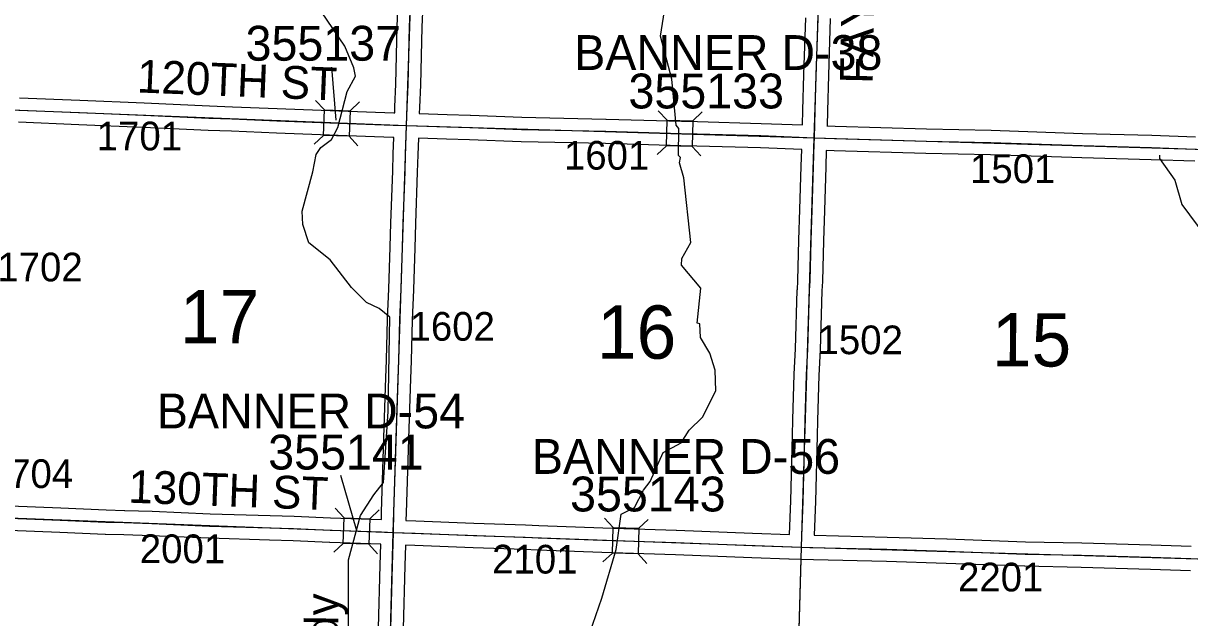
# Model space of a CAD drawing. Extents: x -157.2 to -99.3, y 12.2 to 46.2.
# Drawn here: x -137.377 to -134.532, y 37.706 to 39.155 of the extents above; entities that cross this region are included whole.
import ezdxf

# ---------------------------------------------------------------- set-up
doc = ezdxf.new("R2010")
doc.units = 0
for name, color, linetype in [('tdCoHydroRiver', 7, 'Continuous'), ('tdCoHydroTxtLg', 7, 'Continuous'), ('tdCoSecRdNmbr', 7, 'Continuous'), ('tdCoSecRdTxt', 7, 'Continuous'), ('tdCoSecRteBand', 7, 'Continuous'), ('tdCoSecRteCL', 7, 'Continuous'), ('tdCoSectLine', 7, 'Continuous'), ('tdCoSectLinePart', 7, 'Continuous'), ('tdCoSectNmbr', 7, 'Continuous'), ('tdCoStrucSec', 7, 'Continuous'), ('tdCoStrucSecCoName', 7, 'Continuous'), ('tdCoStrucSecFHWANum', 7, 'Continuous'), ('tdCoSurfAsphalt', 7, 'Continuous'), ('tdCoSurfGravel', 7, 'Continuous')]:
    doc.layers.add(name, color=color, linetype=linetype)

msp = doc.modelspace()

# ---------------------------------------------------------------- linework, layer by layer
at = {"layer": 'tdCoHydroRiver'}
for points in [[(-136.5838, 37.5437), (-136.5836, 37.8466), (-136.5549, 37.9546), (-136.5218, 38.0056), (-136.4987, 38.0349), (-136.4869, 38.2081), (-136.4828, 38.4383), (-136.5089, 38.4596), (-136.54, 38.4748), (-136.5768, 38.5107), (-136.6283, 38.5785), (-136.6807, 38.6196), (-136.6951, 38.6643), (-136.6972, 38.6975), (-136.6705, 38.7929), (-136.6628, 38.8352), (-136.6512, 38.8522), (-136.6253, 38.8719), (-136.6102, 38.9014), (-136.5869, 38.9891), (-136.5668, 39.0263), (-136.5708, 39.0469), (-136.5928, 39.0997), (-136.6652, 39.2061)], [(-136.0097, 37.6266), (-135.9662, 37.7531), (-135.9308, 37.8719), (-135.9186, 37.9583), (-135.8865, 37.9746), (-135.8647, 38.0165), (-135.8482, 38.0381), (-135.816, 38.1081), (-135.7726, 38.132), (-135.7527, 38.1629), (-135.7201, 38.195), (-135.6881, 38.2587), (-135.6896, 38.3092), (-135.7025, 38.3507), (-135.725, 38.3893), (-135.7271, 38.4224), (-135.7334, 38.4242), (-135.7244, 38.5091), (-135.7715, 38.5658), (-135.771, 38.5816), (-135.7492, 38.6204), (-135.7663, 38.7787), (-135.7762, 38.8153), (-135.7742, 38.8278), (-135.7788, 38.8327), (-135.7783, 38.899), (-135.7844, 38.9071), (-135.795, 39.0194), (-135.8232, 39.1244), (-135.8134, 39.1857)], [(-134.6058, 38.8338), (-134.6061, 38.8259), (-134.5683, 38.7726), (-134.5512, 38.7137), (-134.4952, 38.6378), (-134.4568, 38.6035), (-134.4263, 38.5694), (-134.41, 38.5373), (-134.3865, 38.4324), (-134.3518, 38.3824), (-134.249, 38.2877)]]:
    msp.add_lwpolyline(points, dxfattribs=at)
at = {"layer": 'tdCoSecRteBand'}
for points in [[(-136.4711, 38.937), (-136.4711, 38.9371), (-136.4706, 38.9518), (-136.4706, 38.9518), (-136.4706, 38.9518), (-136.4686, 39.0074), (-136.4652, 39.1476), (-136.4652, 39.1479), (-136.4651, 39.1482), (-136.46, 39.2596)], [(-136.4, 39.2572), (-136.4052, 39.1458), (-136.4086, 39.0058), (-136.4086, 39.0056), (-136.4086, 39.0055), (-136.4106, 38.9497), (-136.4111, 38.9351), (-136.3428, 38.9331), (-136.3428, 38.9331), (-136.3428, 38.9331), (-136.2868, 38.9314), (-136.2867, 38.9314), (-136.2866, 38.9314), (-136.1608, 38.9264), (-135.9559, 38.922), (-135.9558, 38.922), (-135.9557, 38.922), (-135.7716, 38.9168), (-135.7326, 38.9161), (-135.7324, 38.9161), (-135.7322, 38.9161), (-135.5773, 38.9114), (-135.5772, 38.9114), (-135.5771, 38.9114), (-135.4767, 38.9075)], [(-135.4767, 38.9075), (-135.4756, 38.9439), (-135.4731, 39.0301), (-135.4731, 39.0302), (-135.4731, 39.0303), (-135.4687, 39.1688)], [(-135.4087, 39.1669), (-135.4132, 39.0284), (-135.4156, 38.9421), (-135.4156, 38.9421), (-135.4156, 38.9421), (-135.4167, 38.9055), (-135.4168, 38.9052), (-135.4165, 38.9052), (-135.3972, 38.9045), (-135.174, 38.8981), (-135.0163, 38.8944), (-135.0161, 38.8944), (-135.016, 38.8944), (-134.7934, 38.887), (-134.6248, 38.8823), (-134.6247, 38.8823), (-134.6246, 38.8823), (-134.5181, 38.8788)], [(-137.3865, 38.974), (-137.2389, 38.9676), (-137.0824, 38.9614), (-137.0823, 38.9614), (-137.0822, 38.9614), (-136.9232, 38.9543), (-136.8671, 38.9521), (-136.867, 38.9521), (-136.867, 38.9521), (-136.7574, 38.9474), (-136.607, 38.9422), (-136.607, 38.9422), (-136.6069, 38.9422), (-136.4736, 38.937), (-136.4712, 38.937), (-136.4711, 38.937)], [(-136.5036, 37.9448), (-136.5031, 37.9631), (-136.5031, 37.9633), (-136.5031, 37.9634), (-136.5014, 38.0146), (-136.497, 38.1692), (-136.497, 38.1693), (-136.497, 38.1694), (-136.4925, 38.2904), (-136.4913, 38.3341), (-136.4913, 38.3342), (-136.4913, 38.3342), (-136.4883, 38.4331), (-136.4883, 38.4333), (-136.4883, 38.4335), (-136.4851, 38.5077), (-136.4824, 38.6091), (-136.4824, 38.6092), (-136.4824, 38.6094), (-136.4802, 38.669), (-136.476, 38.7945), (-136.476, 38.7945), (-136.476, 38.7945), (-136.4745, 38.8369), (-136.4731, 38.877), (-136.4756, 38.8771), (-136.4757, 38.8771), (-136.4758, 38.8771), (-136.6092, 38.8822), (-136.7595, 38.8874), (-136.7597, 38.8874), (-136.7598, 38.8874), (-136.8695, 38.8921), (-136.9257, 38.8943), (-136.9257, 38.8943), (-136.9258, 38.8943), (-137.0848, 38.9015), (-137.2413, 38.9076), (-137.2414, 38.9077), (-137.2414, 38.9077), (-137.389, 38.9141)], [(-135.508, 37.9084), (-135.5052, 37.9905), (-135.5008, 38.1504), (-135.5, 38.1882), (-135.5, 38.1884), (-135.5, 38.1886), (-135.4966, 38.2988), (-135.4966, 38.299), (-135.4966, 38.2993), (-135.4936, 38.3614), (-135.4892, 38.5047), (-135.4892, 38.505), (-135.4891, 38.5054), (-135.4879, 38.5282), (-135.4852, 38.6267), (-135.4852, 38.6268), (-135.4852, 38.6268), (-135.4828, 38.701), (-135.4796, 38.8067), (-135.4785, 38.8473), (-135.4785, 38.8473), (-135.4785, 38.8476), (-135.5793, 38.8514), (-135.7339, 38.8561), (-135.7729, 38.8568), (-135.773, 38.8568), (-135.7732, 38.8568), (-135.9573, 38.862), (-136.1624, 38.8664), (-136.1626, 38.8665), (-136.1629, 38.8665), (-136.2888, 38.8714), (-136.3446, 38.8731), (-136.4132, 38.8752), (-136.4146, 38.8348), (-136.4146, 38.8348), (-136.4146, 38.8348), (-136.416, 38.7924), (-136.4202, 38.6669), (-136.4202, 38.6669), (-136.4202, 38.6668), (-136.4224, 38.6073), (-136.4252, 38.5058), (-136.4252, 38.5056), (-136.4252, 38.5054), (-136.4284, 38.4311), (-136.4313, 38.3324), (-136.4326, 38.2885), (-136.4326, 38.2884), (-136.4326, 38.2883), (-136.437, 38.1673), (-136.4414, 38.0128), (-136.4414, 38.0127), (-136.4414, 38.0127), (-136.4432, 37.9615), (-136.4436, 37.943), (-136.4436, 37.9426), (-136.4433, 37.9426), (-136.4198, 37.9418), (-136.4197, 37.9418), (-136.4197, 37.9418), (-136.2778, 37.9359), (-136.1525, 37.9322), (-136.1521, 37.9322), (-136.1517, 37.9321), (-136.1199, 37.9304), (-135.9637, 37.9245), (-135.7845, 37.9191), (-135.7843, 37.9191), (-135.7842, 37.9191), (-135.5981, 37.9114), (-135.508, 37.9084)], [(-134.52, 38.8189), (-134.6265, 38.8223), (-134.7951, 38.827), (-134.7952, 38.827), (-134.7953, 38.827), (-135.0178, 38.8344), (-135.1755, 38.8381), (-135.1756, 38.8381), (-135.1757, 38.8381), (-135.3991, 38.8445), (-135.3992, 38.8445), (-135.3994, 38.8445), (-135.4185, 38.8452), (-135.4196, 38.8051), (-135.4196, 38.805), (-135.4196, 38.805), (-135.4228, 38.6992), (-135.4228, 38.6991), (-135.4228, 38.6991), (-135.4253, 38.6249), (-135.428, 38.5261), (-135.428, 38.5257), (-135.428, 38.5254), (-135.4292, 38.5025), (-135.4336, 38.3593), (-135.4336, 38.3591), (-135.4337, 38.3588), (-135.4366, 38.2967), (-135.44, 38.1869), (-135.4408, 38.1491), (-135.4408, 38.1489), (-135.4408, 38.1488), (-135.4452, 37.9888), (-135.4452, 37.9887), (-135.4452, 37.9886), (-135.4481, 37.9065), (-135.2698, 37.9023), (-135.2697, 37.9023), (-135.2696, 37.9023), (-135.1241, 37.8979), (-135.124, 37.8979), (-135.1239, 37.8979), (-134.9328, 37.8907), (-134.7955, 37.8883), (-134.7953, 37.8883), (-134.7951, 37.8883), (-134.6259, 37.8831), (-134.6259, 37.8831), (-134.6259, 37.8831), (-134.5284, 37.8799)], [(-137.409, 37.9785), (-137.2855, 37.9731), (-137.175, 37.9687), (-137.1298, 37.9674), (-137.1297, 37.9674), (-137.1295, 37.9674), (-137.0625, 37.965), (-137.0624, 37.965), (-137.0623, 37.965), (-136.9214, 37.959), (-136.7747, 37.9549), (-136.7746, 37.9549), (-136.7745, 37.9549), (-136.7166, 37.9529), (-136.7164, 37.9529), (-136.7163, 37.9529), (-136.6274, 37.9492), (-136.5036, 37.9448)], [(-136.5108, 37.6807), (-136.5063, 37.834), (-136.5051, 37.8848), (-136.6296, 37.8892), (-136.6297, 37.8892), (-136.6298, 37.8892), (-136.7187, 37.8929), (-136.7765, 37.8949), (-136.9234, 37.8991), (-136.9236, 37.8991), (-136.9238, 37.8991), (-137.0647, 37.905), (-137.1316, 37.9075), (-137.1768, 37.9087), (-137.177, 37.9087), (-137.1772, 37.9087), (-137.2879, 37.9131), (-137.288, 37.9131), (-137.2881, 37.9131), (-137.4116, 37.9186)], [(-134.5304, 37.8199), (-134.6278, 37.8231), (-134.7967, 37.8283), (-134.9342, 37.8308), (-134.9344, 37.8308), (-134.9347, 37.8308), (-135.126, 37.8379), (-135.2713, 37.8424), (-135.4497, 37.8466), (-135.4497, 37.8465), (-135.4795, 37.8475), (-135.5093, 37.848), (-135.5093, 37.8484), (-135.5097, 37.8485), (-135.6002, 37.8515), (-135.6003, 37.8515), (-135.6004, 37.8515), (-135.7865, 37.8591), (-135.9656, 37.8646), (-135.9657, 37.8646), (-135.9658, 37.8646), (-136.1224, 37.8705), (-136.1226, 37.8705), (-136.1229, 37.8705), (-136.1546, 37.8722), (-136.2797, 37.8759), (-136.2799, 37.8759), (-136.2801, 37.8759), (-136.4221, 37.8818), (-136.4451, 37.8827), (-136.4464, 37.8324), (-136.4464, 37.8324), (-136.4464, 37.8323), (-136.4508, 37.6789)]]:
    msp.add_lwpolyline(points, dxfattribs=at)
at = {"layer": 'tdCoSecRteCL'}
for points in [[(-136.4421, 38.9061), (-136.4406, 38.9508), (-136.4386, 39.0065), (-136.4352, 39.1468), (-136.43, 39.2586), (-136.429, 39.2987), (-136.4243, 39.4556), (-136.4189, 39.5934), (-136.4182, 39.6267), (-136.4137, 39.7338), (-136.4127, 39.7774), (-136.4088, 39.8652), (-136.4084, 39.8998)], [(-135.4476, 38.8764), (-135.4456, 38.943), (-135.4432, 39.0293), (-135.4387, 39.1679), (-135.4382, 39.1866), (-135.4338, 39.321), (-135.4323, 39.3543), (-135.4284, 39.4628), (-135.4261, 39.5309), (-135.4224, 39.6332), (-135.4207, 39.6956), (-135.4155, 39.8411), (-135.4151, 39.8708)], [(-137.448, 38.9461), (-137.3878, 38.944), (-137.2401, 38.9376), (-137.0835, 38.9315), (-136.9245, 38.9243), (-136.8682, 38.9221), (-136.7585, 38.9174), (-136.6081, 38.9122), (-136.4747, 38.907), (-136.4421, 38.9061)], [(-136.4744, 37.9137), (-136.4731, 37.9624), (-136.4714, 38.0137), (-136.467, 38.1683), (-136.4625, 38.2894), (-136.4613, 38.3333), (-136.4583, 38.4322), (-136.4551, 38.5066), (-136.4524, 38.6082), (-136.4502, 38.6679), (-136.446, 38.7935), (-136.4445, 38.8359), (-136.4421, 38.9061)], [(-136.4421, 38.9061), (-136.3437, 38.9031), (-136.2877, 38.9014), (-136.1617, 38.8964), (-135.9565, 38.892), (-135.7723, 38.8868), (-135.7331, 38.8861), (-135.5783, 38.8814), (-135.4476, 38.8764)], [(-135.4787, 37.8774), (-135.4782, 37.9043), (-135.4752, 37.9896), (-135.4708, 38.1496), (-135.47, 38.1876), (-135.4666, 38.2979), (-135.4636, 38.3602), (-135.4592, 38.5038), (-135.458, 38.527), (-135.4552, 38.6258), (-135.4528, 38.7001), (-135.4496, 38.8059), (-135.4481, 38.8614), (-135.4476, 38.8764)], [(-135.4476, 38.8764), (-135.3982, 38.8745), (-135.1748, 38.8681), (-135.017, 38.8644), (-134.7943, 38.857), (-134.6256, 38.8523), (-134.5191, 38.8488), (-134.4595, 38.8471)], [(-137.4753, 37.9513), (-137.4103, 37.9485), (-137.2867, 37.9431), (-137.176, 37.9387), (-137.1306, 37.9374), (-137.0636, 37.935), (-136.9225, 37.9291), (-136.7755, 37.9249), (-136.7176, 37.9229), (-136.6285, 37.9192), (-136.503, 37.9148), (-136.4744, 37.9137)], [(-136.5017, 36.9136), (-136.5, 36.9752), (-136.499, 37.0236), (-136.4958, 37.1548), (-136.4939, 37.2006), (-136.4907, 37.3269), (-136.4897, 37.371), (-136.486, 37.4968), (-136.4828, 37.6142), (-136.4808, 37.6798), (-136.4764, 37.8332), (-136.4744, 37.9137)], [(-136.4744, 37.9137), (-136.4209, 37.9118), (-136.2789, 37.9059), (-136.1533, 37.9022), (-136.1213, 37.9005), (-135.9647, 37.8945), (-135.7854, 37.8891), (-135.5992, 37.8815), (-135.4787, 37.8774)], [(-135.4787, 37.8774), (-135.4589, 37.8768), (-135.2705, 37.8723), (-135.125, 37.8679), (-134.9336, 37.8608), (-134.796, 37.8583), (-134.6268, 37.8531), (-134.5294, 37.8499), (-134.4853, 37.8484)]]:
    msp.add_lwpolyline(points, dxfattribs=at)
at = {"layer": 'tdCoSectLine'}
for points in [[(-136.4425, 38.9061), (-136.4088, 39.8998)], [(-135.448, 38.8764), (-135.4154, 39.8708)], [(-137.4484, 38.9461), (-136.4425, 38.9061)], [(-136.4747, 37.9137), (-136.4425, 38.9061)], [(-136.4425, 38.9061), (-135.448, 38.8764)], [(-135.4791, 37.8774), (-135.448, 38.8764)], [(-135.448, 38.8764), (-134.4599, 38.8471)], [(-137.4757, 37.9513), (-136.4747, 37.9137)], [(-136.5021, 36.9136), (-136.4747, 37.9137)], [(-136.4747, 37.9137), (-135.4791, 37.8774)], [(-135.507, 36.8801), (-135.4791, 37.8774)], [(-135.4791, 37.8774), (-134.4857, 37.8484)]]:
    msp.add_lwpolyline(points, dxfattribs=at)
at = {"layer": 'tdCoSectLinePart'}
msp.add_lwpolyline([(-135.5062, 36.9096), (-135.4799, 37.8475)], dxfattribs=at)
at = {"layer": 'tdCoStrucSec'}
for p, q in [((-136.6425, 38.9446), (-136.6639, 38.9675)), ((-136.58, 38.9423), (-136.5571, 38.9636)), ((-135.8068, 38.9193), (-135.8284, 38.942)), ((-135.7443, 38.9177), (-135.7216, 38.9392)), ((-136.6448, 38.882), (-136.6677, 38.8607)), ((-136.5822, 38.8798), (-136.5609, 38.8568)), ((-135.8085, 38.8568), (-135.8312, 38.8352)), ((-135.7459, 38.8551), (-135.7244, 38.8324)), ((-136.5947, 37.9494), (-136.616, 37.9723)), ((-136.5321, 37.947), (-136.5092, 37.9683)), ((-135.9381, 37.9256), (-135.9595, 37.9484)), ((-135.8756, 37.9235), (-135.8527, 37.9448)), ((-136.597, 37.8868), (-136.6199, 37.8655)), ((-136.5344, 37.8845), (-136.5132, 37.8615)), ((-135.9403, 37.863), (-135.9631, 37.8416)), ((-135.8777, 37.8609), (-135.8563, 37.838))]:
    msp.add_line(p, q, dxfattribs=at)
for points in [[(-136.6425, 38.9446), (-136.58, 38.9423), (-136.5822, 38.8798), (-136.6448, 38.882)], [(-135.8068, 38.9193), (-135.7443, 38.9177), (-135.7459, 38.8551), (-135.8085, 38.8568)], [(-136.5947, 37.9494), (-136.5321, 37.947), (-136.5344, 37.8845), (-136.597, 37.8868)], [(-135.9381, 37.9256), (-135.8756, 37.9235), (-135.8777, 37.8609), (-135.9403, 37.863)]]:
    msp.add_lwpolyline(points, close=True, dxfattribs=at)
at = {"layer": 'tdCoStrucSecFHWANum'}
for p, q in [((-136.6256, 39.0483), (-136.6147, 38.9196)), ((-136.6037, 38.0531), (-136.5645, 37.9178))]:
    msp.add_line(p, q, dxfattribs=at)
at = {"layer": 'tdCoSurfAsphalt'}
msp.add_lwpolyline([(-136.4808, 37.6798), (-136.4764, 37.8332), (-136.4744, 37.9137), (-136.4731, 37.9624), (-136.4714, 38.0137), (-136.467, 38.1683), (-136.4625, 38.2894), (-136.4613, 38.3333), (-136.4583, 38.4322), (-136.4551, 38.5066), (-136.4524, 38.6082), (-136.4502, 38.6679), (-136.446, 38.7935), (-136.4445, 38.8359), (-136.4421, 38.9061), (-136.4406, 38.9508), (-136.4386, 39.0065), (-136.4352, 39.1468), (-136.43, 39.2586)], dxfattribs=at)
at = {"layer": 'tdCoSurfGravel'}
for points in [[(-135.4476, 38.8764), (-135.4456, 38.943), (-135.4432, 39.0293), (-135.4387, 39.1679), (-135.4382, 39.1866), (-135.4338, 39.321), (-135.4323, 39.3543), (-135.4284, 39.4628), (-135.4261, 39.5309), (-135.4224, 39.6332), (-135.4207, 39.6956), (-135.4155, 39.8411), (-135.4151, 39.8708)], [(-137.448, 38.9461), (-137.3878, 38.944), (-137.2401, 38.9376), (-137.0835, 38.9315), (-136.9245, 38.9243), (-136.8682, 38.9221), (-136.7585, 38.9174), (-136.6081, 38.9122), (-136.4747, 38.907), (-136.4421, 38.9061)], [(-136.4421, 38.9061), (-136.3437, 38.9031), (-136.2877, 38.9014), (-136.1617, 38.8964), (-135.9565, 38.892), (-135.7723, 38.8868), (-135.7331, 38.8861), (-135.5783, 38.8814), (-135.4476, 38.8764), (-135.3982, 38.8745), (-135.1748, 38.8681), (-135.017, 38.8644), (-134.7943, 38.857), (-134.6256, 38.8523), (-134.5191, 38.8488)], [(-135.4787, 37.8774), (-135.4782, 37.9043), (-135.4752, 37.9896), (-135.4708, 38.1496), (-135.47, 38.1876), (-135.4666, 38.2979), (-135.4636, 38.3602), (-135.4592, 38.5038), (-135.458, 38.527), (-135.4552, 38.6258), (-135.4528, 38.7001), (-135.4496, 38.8059), (-135.4481, 38.8614), (-135.4476, 38.8764)], [(-137.4103, 37.9485), (-137.2867, 37.9431), (-137.176, 37.9387), (-137.1306, 37.9374), (-137.0636, 37.935), (-136.9225, 37.9291), (-136.7755, 37.9249), (-136.7176, 37.9229), (-136.6285, 37.9192), (-136.503, 37.9148), (-136.4744, 37.9137), (-136.4209, 37.9118), (-136.2789, 37.9059), (-136.1533, 37.9022), (-136.1213, 37.9005), (-135.9647, 37.8945), (-135.7854, 37.8891), (-135.5992, 37.8815), (-135.4787, 37.8774)], [(-135.4787, 37.8774), (-135.4589, 37.8768), (-135.2705, 37.8723), (-135.125, 37.8679), (-134.9336, 37.8608), (-134.796, 37.8583), (-134.6268, 37.8531), (-134.5294, 37.8499)]]:
    msp.add_lwpolyline(points, dxfattribs=at)

# ---------------------------------------------------------------- texts
at = {"layer": 'tdCoHydroTxtLg'}
msp.add_text('Muddy', height=0.08, rotation=89.1112, dxfattribs=at).set_placement((-136.6127, 37.4427))
at = {"layer": 'tdCoSecRdNmbr'}
for s, rotation, p in [('1701', 359.8953, (-137.198, 38.8458)), ('1601', 359.8962, (-136.0584, 38.7987)), ('1501', 359.8969, (-135.068, 38.766)), ('1702', 359.8951, (-137.4404, 38.5262)), ('1602', 359.8959, (-136.435, 38.3814)), ('1502', 359.8966, (-135.4399, 38.3485)), ('1704', 359.8951, (-137.4636, 38.0221)), ('2001', 359.8954, (-137.0929, 37.8388)), ('2101', 359.896, (-136.2336, 37.8134)), ('2201', 359.8969, (-135.0973, 37.7698))]:
    msp.add_text(s, height=0.07, rotation=rotation, dxfattribs=at).set_placement(p)
at = {"layer": 'tdCoSecRdTxt'}
for s, rotation, p in [('FAYETTE AVE', 88.8481, (-135.3053, 39.0075)), ('120TH ST', 357.664, (-137.1007, 38.987)), ('130TH ST', 357.8435, (-137.1218, 37.9862))]:
    msp.add_text(s, height=0.08, rotation=rotation, dxfattribs=at).set_placement(p)
at = {"layer": 'tdCoSectNmbr'}
for s, rotation, p in [('17', 359.8954, (-136.9952, 38.3751)), ('16', 359.8962, (-135.9779, 38.3375)), ('15', 359.8969, (-135.0146, 38.3185))]:
    msp.add_text(s, height=0.13, rotation=rotation, dxfattribs=at).set_placement(p)
at = {"layer": 'tdCoStrucSecCoName'}
for s, p in [('BANNER D-38', (-136.0333, 39.0416)), ('BANNER D-54', (-137.0512, 38.1673)), ('BANNER D-56', (-136.1365, 38.0564))]:
    msp.add_text(s, height=0.085, dxfattribs=at).set_placement(p)
at = {"layer": 'tdCoStrucSecFHWANum'}
for s, p in [('355137', (-136.8349, 39.0643)), ('355133', (-135.901, 38.9478)), ('355141', (-136.7797, 38.0669)), ('355143', (-136.0434, 37.9647))]:
    msp.add_text(s, height=0.085, dxfattribs=at).set_placement(p)

doc.saveas('drawing.dxf')
